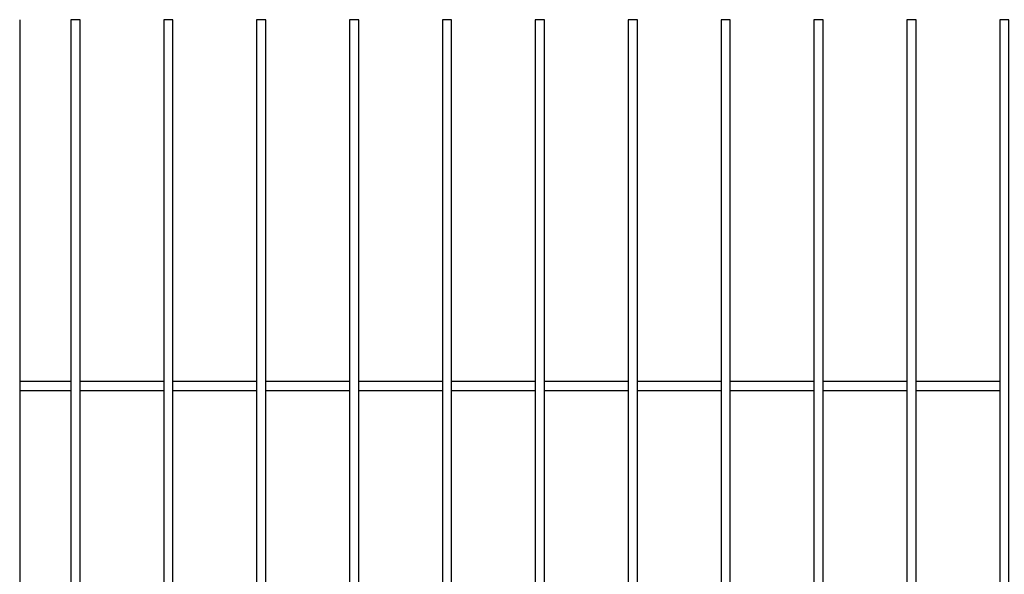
# Model space of a CAD drawing. Header units: inches. Extents: x 43593 to 117387, y -66787 to -26237.
# Tile 287 of 340: x 51251 to 51357, y -27605 to -27546. Entities that reach past the tile are written whole.
import ezdxf

# ---------------------------------------------------------------- set-up
doc = ezdxf.new("R2010")
doc.units = ezdxf.units.IN
doc.header["$MEASUREMENT"] = 0
doc.layers.add('AW OGRODZENIA', color=253, linetype='Continuous')

msp = doc.modelspace()

# ---------------------------------------------------------------- linework, layer by layer
at = {"layer": 'AW OGRODZENIA'}
for p, q in [((51250.576, -27545.548), (51250.576, -27774.748)), ((51250.576, -27584.469), (51256.084, -27584.469)), ((51250.576, -27584.469), (51256.084, -27584.469)), ((51250.576, -27584.469), (51256.084, -27584.469)), ((51250.576, -27584.469), (51256.084, -27584.469)), ((51250.576, -27584.469), (51256.084, -27584.469)), ((51250.576, -27584.469), (51256.084, -27584.469)), ((51250.576, -27584.469), (51256.084, -27584.469)), ((51250.576, -27584.469), (51256.084, -27584.469)), ((51250.576, -27584.469), (51256.084, -27584.469)), ((51250.576, -27584.469), (51256.084, -27584.469)), ((51250.576, -27584.469), (51256.084, -27584.469)), ((51250.576, -27584.469), (51256.084, -27584.469)), ((51250.576, -27584.469), (51256.084, -27584.469)), ((51250.576, -27584.469), (51256.084, -27584.469)), ((51250.576, -27584.469), (51256.084, -27584.469)), ((51250.576, -27584.469), (51256.084, -27584.469)), ((51250.576, -27584.469), (51256.084, -27584.469)), ((51250.576, -27584.469), (51256.084, -27584.469)), ((51250.576, -27584.469), (51256.084, -27584.469)), ((51250.576, -27584.469), (51256.084, -27584.469)), ((51250.576, -27584.469), (51256.084, -27584.469)), ((51250.576, -27584.469), (51256.084, -27584.469)), ((51250.576, -27584.469), (51256.084, -27584.469)), ((51250.576, -27584.469), (51256.084, -27584.469)), ((51250.576, -27584.469), (51256.084, -27584.469)), ((51257.076, -27584.469), (51266.084, -27584.469)), ((51257.076, -27584.469), (51266.084, -27584.469)), ((51257.076, -27584.469), (51266.084, -27584.469)), ((51257.076, -27584.469), (51266.084, -27584.469)), ((51257.076, -27584.469), (51266.084, -27584.469)), ((51257.076, -27584.469), (51266.084, -27584.469)), ((51257.076, -27584.469), (51266.084, -27584.469)), ((51257.076, -27584.469), (51266.084, -27584.469)), ((51257.076, -27584.469), (51266.084, -27584.469)), ((51257.076, -27584.469), (51266.084, -27584.469)), ((51257.076, -27584.469), (51266.084, -27584.469)), ((51257.076, -27584.469), (51266.084, -27584.469)), ((51257.076, -27584.469), (51266.084, -27584.469)), ((51257.076, -27584.469), (51266.084, -27584.469)), ((51257.076, -27584.469), (51266.084, -27584.469)), ((51257.076, -27584.469), (51266.084, -27584.469)), ((51257.076, -27584.469), (51266.084, -27584.469)), ((51257.076, -27584.469), (51266.084, -27584.469)), ((51257.076, -27584.469), (51266.084, -27584.469)), ((51257.076, -27584.469), (51266.084, -27584.469)), ((51257.076, -27584.469), (51266.084, -27584.469)), ((51257.076, -27584.469), (51266.084, -27584.469)), ((51257.076, -27584.469), (51266.084, -27584.469)), ((51257.076, -27584.469), (51266.084, -27584.469)), ((51257.076, -27584.469), (51266.084, -27584.469)), ((51267.076, -27584.469), (51276.084, -27584.469)), ((51267.076, -27584.469), (51276.084, -27584.469)), ((51267.076, -27584.469), (51276.084, -27584.469)), ((51267.076, -27584.469), (51276.084, -27584.469)), ((51267.076, -27584.469), (51276.084, -27584.469)), ((51267.076, -27584.469), (51276.084, -27584.469)), ((51267.076, -27584.469), (51276.084, -27584.469)), ((51267.076, -27584.469), (51276.084, -27584.469)), ((51267.076, -27584.469), (51276.084, -27584.469)), ((51267.076, -27584.469), (51276.084, -27584.469)), ((51267.076, -27584.469), (51276.084, -27584.469)), ((51267.076, -27584.469), (51276.084, -27584.469)), ((51267.076, -27584.469), (51276.084, -27584.469)), ((51267.076, -27584.469), (51276.084, -27584.469)), ((51267.076, -27584.469), (51276.084, -27584.469)), ((51267.076, -27584.469), (51276.084, -27584.469)), ((51267.076, -27584.469), (51276.084, -27584.469)), ((51267.076, -27584.469), (51276.084, -27584.469)), ((51267.076, -27584.469), (51276.084, -27584.469)), ((51267.076, -27584.469), (51276.084, -27584.469)), ((51267.076, -27584.469), (51276.084, -27584.469)), ((51267.076, -27584.469), (51276.084, -27584.469)), ((51267.076, -27584.469), (51276.084, -27584.469)), ((51267.076, -27584.469), (51276.084, -27584.469)), ((51267.076, -27584.469), (51276.084, -27584.469)), ((51277.076, -27584.469), (51286.084, -27584.469)), ((51277.076, -27584.469), (51286.084, -27584.469)), ((51277.076, -27584.469), (51286.084, -27584.469)), ((51277.076, -27584.469), (51286.084, -27584.469)), ((51277.076, -27584.469), (51286.084, -27584.469)), ((51277.076, -27584.469), (51286.084, -27584.469)), ((51277.076, -27584.469), (51286.084, -27584.469)), ((51277.076, -27584.469), (51286.084, -27584.469)), ((51277.076, -27584.469), (51286.084, -27584.469)), ((51277.076, -27584.469), (51286.084, -27584.469)), ((51277.076, -27584.469), (51286.084, -27584.469)), ((51277.076, -27584.469), (51286.084, -27584.469)), ((51277.076, -27584.469), (51286.084, -27584.469)), ((51277.076, -27584.469), (51286.084, -27584.469)), ((51277.076, -27584.469), (51286.084, -27584.469)), ((51277.076, -27584.469), (51286.084, -27584.469)), ((51277.076, -27584.469), (51286.084, -27584.469)), ((51277.076, -27584.469), (51286.084, -27584.469)), ((51277.076, -27584.469), (51286.084, -27584.469)), ((51277.076, -27584.469), (51286.084, -27584.469)), ((51277.076, -27584.469), (51286.084, -27584.469)), ((51277.076, -27584.469), (51286.084, -27584.469)), ((51277.076, -27584.469), (51286.084, -27584.469)), ((51277.076, -27584.469), (51286.084, -27584.469)), ((51277.076, -27584.469), (51286.084, -27584.469)), ((51287.076, -27584.469), (51296.084, -27584.469)), ((51287.076, -27584.469), (51296.084, -27584.469)), ((51287.076, -27584.469), (51296.084, -27584.469)), ((51287.076, -27584.469), (51296.084, -27584.469)), ((51287.076, -27584.469), (51296.084, -27584.469)), ((51287.076, -27584.469), (51296.084, -27584.469)), ((51287.076, -27584.469), (51296.084, -27584.469)), ((51287.076, -27584.469), (51296.084, -27584.469)), ((51287.076, -27584.469), (51296.084, -27584.469)), ((51287.076, -27584.469), (51296.084, -27584.469)), ((51287.076, -27584.469), (51296.084, -27584.469)), ((51287.076, -27584.469), (51296.084, -27584.469)), ((51287.076, -27584.469), (51296.084, -27584.469)), ((51287.076, -27584.469), (51296.084, -27584.469)), ((51287.076, -27584.469), (51296.084, -27584.469)), ((51287.076, -27584.469), (51296.084, -27584.469)), ((51287.076, -27584.469), (51296.084, -27584.469)), ((51287.076, -27584.469), (51296.084, -27584.469)), ((51287.076, -27584.469), (51296.084, -27584.469)), ((51287.076, -27584.469), (51296.084, -27584.469)), ((51287.076, -27584.469), (51296.084, -27584.469)), ((51287.076, -27584.469), (51296.084, -27584.469)), ((51287.076, -27584.469), (51296.084, -27584.469)), ((51287.076, -27584.469), (51296.084, -27584.469)), ((51287.076, -27584.469), (51296.084, -27584.469)), ((51297.076, -27584.469), (51306.084, -27584.469)), ((51297.076, -27584.469), (51306.084, -27584.469)), ((51297.076, -27584.469), (51306.084, -27584.469)), ((51297.076, -27584.469), (51306.084, -27584.469)), ((51297.076, -27584.469), (51306.084, -27584.469)), ((51297.076, -27584.469), (51306.084, -27584.469)), ((51297.076, -27584.469), (51306.084, -27584.469)), ((51297.076, -27584.469), (51306.084, -27584.469)), ((51297.076, -27584.469), (51306.084, -27584.469)), ((51297.076, -27584.469), (51306.084, -27584.469)), ((51297.076, -27584.469), (51306.084, -27584.469)), ((51297.076, -27584.469), (51306.084, -27584.469)), ((51297.076, -27584.469), (51306.084, -27584.469)), ((51297.076, -27584.469), (51306.084, -27584.469)), ((51297.076, -27584.469), (51306.084, -27584.469)), ((51297.076, -27584.469), (51306.084, -27584.469)), ((51297.076, -27584.469), (51306.084, -27584.469)), ((51297.076, -27584.469), (51306.084, -27584.469)), ((51297.076, -27584.469), (51306.084, -27584.469)), ((51297.076, -27584.469), (51306.084, -27584.469)), ((51297.076, -27584.469), (51306.084, -27584.469)), ((51297.076, -27584.469), (51306.084, -27584.469)), ((51297.076, -27584.469), (51306.084, -27584.469)), ((51297.076, -27584.469), (51306.084, -27584.469)), ((51297.076, -27584.469), (51306.084, -27584.469)), ((51307.076, -27584.469), (51316.084, -27584.469)), ((51307.076, -27584.469), (51316.084, -27584.469)), ((51307.076, -27584.469), (51316.084, -27584.469)), ((51307.076, -27584.469), (51316.084, -27584.469)), ((51307.076, -27584.469), (51316.084, -27584.469)), ((51307.076, -27584.469), (51316.084, -27584.469)), ((51307.076, -27584.469), (51316.084, -27584.469)), ((51307.076, -27584.469), (51316.084, -27584.469)), ((51307.076, -27584.469), (51316.084, -27584.469)), ((51307.076, -27584.469), (51316.084, -27584.469)), ((51307.076, -27584.469), (51316.084, -27584.469)), ((51307.076, -27584.469), (51316.084, -27584.469)), ((51307.076, -27584.469), (51316.084, -27584.469)), ((51307.076, -27584.469), (51316.084, -27584.469)), ((51307.076, -27584.469), (51316.084, -27584.469)), ((51307.076, -27584.469), (51316.084, -27584.469)), ((51307.076, -27584.469), (51316.084, -27584.469)), ((51307.076, -27584.469), (51316.084, -27584.469)), ((51307.076, -27584.469), (51316.084, -27584.469)), ((51307.076, -27584.469), (51316.084, -27584.469)), ((51307.076, -27584.469), (51316.084, -27584.469)), ((51307.076, -27584.469), (51316.084, -27584.469)), ((51307.076, -27584.469), (51316.084, -27584.469)), ((51307.076, -27584.469), (51316.084, -27584.469)), ((51307.076, -27584.469), (51316.084, -27584.469)), ((51317.076, -27584.469), (51326.084, -27584.469)), ((51317.076, -27584.469), (51326.084, -27584.469)), ((51317.076, -27584.469), (51326.084, -27584.469)), ((51317.076, -27584.469), (51326.084, -27584.469)), ((51317.076, -27584.469), (51326.084, -27584.469)), ((51317.076, -27584.469), (51326.084, -27584.469)), ((51317.076, -27584.469), (51326.084, -27584.469)), ((51317.076, -27584.469), (51326.084, -27584.469)), ((51317.076, -27584.469), (51326.084, -27584.469)), ((51317.076, -27584.469), (51326.084, -27584.469)), ((51317.076, -27584.469), (51326.084, -27584.469)), ((51317.076, -27584.469), (51326.084, -27584.469)), ((51317.076, -27584.469), (51326.084, -27584.469)), ((51317.076, -27584.469), (51326.084, -27584.469)), ((51317.076, -27584.469), (51326.084, -27584.469)), ((51317.076, -27584.469), (51326.084, -27584.469)), ((51317.076, -27584.469), (51326.084, -27584.469)), ((51317.076, -27584.469), (51326.084, -27584.469)), ((51317.076, -27584.469), (51326.084, -27584.469)), ((51317.076, -27584.469), (51326.084, -27584.469)), ((51317.076, -27584.469), (51326.084, -27584.469)), ((51317.076, -27584.469), (51326.084, -27584.469)), ((51317.076, -27584.469), (51326.084, -27584.469)), ((51317.076, -27584.469), (51326.084, -27584.469)), ((51317.076, -27584.469), (51326.084, -27584.469)), ((51327.076, -27584.469), (51336.084, -27584.469)), ((51327.076, -27584.469), (51336.084, -27584.469)), ((51327.076, -27584.469), (51336.084, -27584.469)), ((51327.076, -27584.469), (51336.084, -27584.469)), ((51327.076, -27584.469), (51336.084, -27584.469)), ((51327.076, -27584.469), (51336.084, -27584.469)), ((51327.076, -27584.469), (51336.084, -27584.469)), ((51327.076, -27584.469), (51336.084, -27584.469)), ((51327.076, -27584.469), (51336.084, -27584.469)), ((51327.076, -27584.469), (51336.084, -27584.469)), ((51327.076, -27584.469), (51336.084, -27584.469)), ((51327.076, -27584.469), (51336.084, -27584.469)), ((51327.076, -27584.469), (51336.084, -27584.469)), ((51327.076, -27584.469), (51336.084, -27584.469)), ((51327.076, -27584.469), (51336.084, -27584.469)), ((51327.076, -27584.469), (51336.084, -27584.469)), ((51327.076, -27584.469), (51336.084, -27584.469)), ((51327.076, -27584.469), (51336.084, -27584.469)), ((51327.076, -27584.469), (51336.084, -27584.469)), ((51327.076, -27584.469), (51336.084, -27584.469)), ((51327.076, -27584.469), (51336.084, -27584.469)), ((51327.076, -27584.469), (51336.084, -27584.469)), ((51327.076, -27584.469), (51336.084, -27584.469)), ((51327.076, -27584.469), (51336.084, -27584.469)), ((51327.076, -27584.469), (51336.084, -27584.469)), ((51337.076, -27584.469), (51346.084, -27584.469)), ((51337.076, -27584.469), (51346.084, -27584.469)), ((51337.076, -27584.469), (51346.084, -27584.469)), ((51337.076, -27584.469), (51346.084, -27584.469)), ((51337.076, -27584.469), (51346.084, -27584.469)), ((51337.076, -27584.469), (51346.084, -27584.469)), ((51337.076, -27584.469), (51346.084, -27584.469)), ((51337.076, -27584.469), (51346.084, -27584.469)), ((51337.076, -27584.469), (51346.084, -27584.469)), ((51337.076, -27584.469), (51346.084, -27584.469)), ((51337.076, -27584.469), (51346.084, -27584.469)), ((51337.076, -27584.469), (51346.084, -27584.469)), ((51337.076, -27584.469), (51346.084, -27584.469)), ((51337.076, -27584.469), (51346.084, -27584.469)), ((51337.076, -27584.469), (51346.084, -27584.469)), ((51337.076, -27584.469), (51346.084, -27584.469)), ((51337.076, -27584.469), (51346.084, -27584.469)), ((51337.076, -27584.469), (51346.084, -27584.469)), ((51337.076, -27584.469), (51346.084, -27584.469)), ((51337.076, -27584.469), (51346.084, -27584.469)), ((51337.076, -27584.469), (51346.084, -27584.469)), ((51337.076, -27584.469), (51346.084, -27584.469)), ((51337.076, -27584.469), (51346.084, -27584.469)), ((51337.076, -27584.469), (51346.084, -27584.469)), ((51337.076, -27584.469), (51346.084, -27584.469)), ((51347.076, -27584.469), (51356.084, -27584.469)), ((51347.076, -27584.469), (51356.084, -27584.469)), ((51347.076, -27584.469), (51356.084, -27584.469)), ((51347.076, -27584.469), (51356.084, -27584.469)), ((51347.076, -27584.469), (51356.084, -27584.469)), ((51347.076, -27584.469), (51356.084, -27584.469)), ((51347.076, -27584.469), (51356.084, -27584.469)), ((51347.076, -27584.469), (51356.084, -27584.469)), ((51347.076, -27584.469), (51356.084, -27584.469)), ((51347.076, -27584.469), (51356.084, -27584.469)), ((51347.076, -27584.469), (51356.084, -27584.469)), ((51347.076, -27584.469), (51356.084, -27584.469)), ((51347.076, -27584.469), (51356.084, -27584.469)), ((51347.076, -27584.469), (51356.084, -27584.469)), ((51347.076, -27584.469), (51356.084, -27584.469)), ((51347.076, -27584.469), (51356.084, -27584.469)), ((51347.076, -27584.469), (51356.084, -27584.469)), ((51347.076, -27584.469), (51356.084, -27584.469)), ((51347.076, -27584.469), (51356.084, -27584.469)), ((51347.076, -27584.469), (51356.084, -27584.469)), ((51347.076, -27584.469), (51356.084, -27584.469)), ((51347.076, -27584.469), (51356.084, -27584.469)), ((51347.076, -27584.469), (51356.084, -27584.469)), ((51347.076, -27584.469), (51356.084, -27584.469)), ((51347.076, -27584.469), (51356.084, -27584.469)), ((51250.576, -27585.469), (51256.084, -27585.469)), ((51250.576, -27585.469), (51256.084, -27585.469)), ((51250.576, -27585.469), (51256.084, -27585.469)), ((51250.576, -27585.469), (51256.084, -27585.469)), ((51250.576, -27585.469), (51256.084, -27585.469)), ((51250.576, -27585.469), (51256.084, -27585.469)), ((51250.576, -27585.469), (51256.084, -27585.469)), ((51250.576, -27585.469), (51256.084, -27585.469)), ((51250.576, -27585.469), (51256.084, -27585.469)), ((51250.576, -27585.469), (51256.084, -27585.469)), ((51250.576, -27585.469), (51256.084, -27585.469)), ((51250.576, -27585.469), (51256.084, -27585.469)), ((51250.576, -27585.469), (51256.084, -27585.469)), ((51250.576, -27585.469), (51256.084, -27585.469)), ((51250.576, -27585.469), (51256.084, -27585.469)), ((51250.576, -27585.469), (51256.084, -27585.469)), ((51250.576, -27585.469), (51256.084, -27585.469)), ((51250.576, -27585.469), (51256.084, -27585.469)), ((51250.576, -27585.469), (51256.084, -27585.469)), ((51250.576, -27585.469), (51256.084, -27585.469)), ((51250.576, -27585.469), (51256.084, -27585.469)), ((51250.576, -27585.469), (51256.084, -27585.469)), ((51250.576, -27585.469), (51256.084, -27585.469)), ((51250.576, -27585.469), (51256.084, -27585.469)), ((51250.576, -27585.469), (51256.084, -27585.469)), ((51257.076, -27585.469), (51266.084, -27585.469)), ((51257.076, -27585.469), (51266.084, -27585.469)), ((51257.076, -27585.469), (51266.084, -27585.469)), ((51257.076, -27585.469), (51266.084, -27585.469)), ((51257.076, -27585.469), (51266.084, -27585.469)), ((51257.076, -27585.469), (51266.084, -27585.469)), ((51257.076, -27585.469), (51266.084, -27585.469)), ((51257.076, -27585.469), (51266.084, -27585.469)), ((51257.076, -27585.469), (51266.084, -27585.469)), ((51257.076, -27585.469), (51266.084, -27585.469)), ((51257.076, -27585.469), (51266.084, -27585.469)), ((51257.076, -27585.469), (51266.084, -27585.469)), ((51257.076, -27585.469), (51266.084, -27585.469)), ((51257.076, -27585.469), (51266.084, -27585.469)), ((51257.076, -27585.469), (51266.084, -27585.469)), ((51257.076, -27585.469), (51266.084, -27585.469)), ((51257.076, -27585.469), (51266.084, -27585.469)), ((51257.076, -27585.469), (51266.084, -27585.469)), ((51257.076, -27585.469), (51266.084, -27585.469)), ((51257.076, -27585.469), (51266.084, -27585.469)), ((51257.076, -27585.469), (51266.084, -27585.469)), ((51257.076, -27585.469), (51266.084, -27585.469)), ((51257.076, -27585.469), (51266.084, -27585.469)), ((51257.076, -27585.469), (51266.084, -27585.469)), ((51257.076, -27585.469), (51266.084, -27585.469)), ((51267.076, -27585.469), (51276.084, -27585.469)), ((51267.076, -27585.469), (51276.084, -27585.469)), ((51267.076, -27585.469), (51276.084, -27585.469)), ((51267.076, -27585.469), (51276.084, -27585.469)), ((51267.076, -27585.469), (51276.084, -27585.469)), ((51267.076, -27585.469), (51276.084, -27585.469)), ((51267.076, -27585.469), (51276.084, -27585.469)), ((51267.076, -27585.469), (51276.084, -27585.469)), ((51267.076, -27585.469), (51276.084, -27585.469)), ((51267.076, -27585.469), (51276.084, -27585.469)), ((51267.076, -27585.469), (51276.084, -27585.469)), ((51267.076, -27585.469), (51276.084, -27585.469)), ((51267.076, -27585.469), (51276.084, -27585.469)), ((51267.076, -27585.469), (51276.084, -27585.469)), ((51267.076, -27585.469), (51276.084, -27585.469)), ((51267.076, -27585.469), (51276.084, -27585.469)), ((51267.076, -27585.469), (51276.084, -27585.469)), ((51267.076, -27585.469), (51276.084, -27585.469)), ((51267.076, -27585.469), (51276.084, -27585.469)), ((51267.076, -27585.469), (51276.084, -27585.469)), ((51267.076, -27585.469), (51276.084, -27585.469)), ((51267.076, -27585.469), (51276.084, -27585.469)), ((51267.076, -27585.469), (51276.084, -27585.469)), ((51267.076, -27585.469), (51276.084, -27585.469)), ((51267.076, -27585.469), (51276.084, -27585.469)), ((51277.076, -27585.469), (51286.084, -27585.469)), ((51277.076, -27585.469), (51286.084, -27585.469)), ((51277.076, -27585.469), (51286.084, -27585.469)), ((51277.076, -27585.469), (51286.084, -27585.469)), ((51277.076, -27585.469), (51286.084, -27585.469)), ((51277.076, -27585.469), (51286.084, -27585.469)), ((51277.076, -27585.469), (51286.084, -27585.469)), ((51277.076, -27585.469), (51286.084, -27585.469)), ((51277.076, -27585.469), (51286.084, -27585.469)), ((51277.076, -27585.469), (51286.084, -27585.469)), ((51277.076, -27585.469), (51286.084, -27585.469)), ((51277.076, -27585.469), (51286.084, -27585.469)), ((51277.076, -27585.469), (51286.084, -27585.469)), ((51277.076, -27585.469), (51286.084, -27585.469)), ((51277.076, -27585.469), (51286.084, -27585.469)), ((51277.076, -27585.469), (51286.084, -27585.469)), ((51277.076, -27585.469), (51286.084, -27585.469)), ((51277.076, -27585.469), (51286.084, -27585.469)), ((51277.076, -27585.469), (51286.084, -27585.469)), ((51277.076, -27585.469), (51286.084, -27585.469)), ((51277.076, -27585.469), (51286.084, -27585.469)), ((51277.076, -27585.469), (51286.084, -27585.469)), ((51277.076, -27585.469), (51286.084, -27585.469)), ((51277.076, -27585.469), (51286.084, -27585.469)), ((51277.076, -27585.469), (51286.084, -27585.469)), ((51287.076, -27585.469), (51296.084, -27585.469)), ((51287.076, -27585.469), (51296.084, -27585.469)), ((51287.076, -27585.469), (51296.084, -27585.469)), ((51287.076, -27585.469), (51296.084, -27585.469)), ((51287.076, -27585.469), (51296.084, -27585.469)), ((51287.076, -27585.469), (51296.084, -27585.469)), ((51287.076, -27585.469), (51296.084, -27585.469)), ((51287.076, -27585.469), (51296.084, -27585.469)), ((51287.076, -27585.469), (51296.084, -27585.469)), ((51287.076, -27585.469), (51296.084, -27585.469)), ((51287.076, -27585.469), (51296.084, -27585.469)), ((51287.076, -27585.469), (51296.084, -27585.469)), ((51287.076, -27585.469), (51296.084, -27585.469)), ((51287.076, -27585.469), (51296.084, -27585.469)), ((51287.076, -27585.469), (51296.084, -27585.469)), ((51287.076, -27585.469), (51296.084, -27585.469)), ((51287.076, -27585.469), (51296.084, -27585.469)), ((51287.076, -27585.469), (51296.084, -27585.469)), ((51287.076, -27585.469), (51296.084, -27585.469)), ((51287.076, -27585.469), (51296.084, -27585.469)), ((51287.076, -27585.469), (51296.084, -27585.469)), ((51287.076, -27585.469), (51296.084, -27585.469)), ((51287.076, -27585.469), (51296.084, -27585.469)), ((51287.076, -27585.469), (51296.084, -27585.469)), ((51287.076, -27585.469), (51296.084, -27585.469)), ((51297.076, -27585.469), (51306.084, -27585.469)), ((51297.076, -27585.469), (51306.084, -27585.469)), ((51297.076, -27585.469), (51306.084, -27585.469)), ((51297.076, -27585.469), (51306.084, -27585.469)), ((51297.076, -27585.469), (51306.084, -27585.469)), ((51297.076, -27585.469), (51306.084, -27585.469)), ((51297.076, -27585.469), (51306.084, -27585.469)), ((51297.076, -27585.469), (51306.084, -27585.469)), ((51297.076, -27585.469), (51306.084, -27585.469)), ((51297.076, -27585.469), (51306.084, -27585.469)), ((51297.076, -27585.469), (51306.084, -27585.469)), ((51297.076, -27585.469), (51306.084, -27585.469)), ((51297.076, -27585.469), (51306.084, -27585.469)), ((51297.076, -27585.469), (51306.084, -27585.469)), ((51297.076, -27585.469), (51306.084, -27585.469)), ((51297.076, -27585.469), (51306.084, -27585.469)), ((51297.076, -27585.469), (51306.084, -27585.469)), ((51297.076, -27585.469), (51306.084, -27585.469)), ((51297.076, -27585.469), (51306.084, -27585.469)), ((51297.076, -27585.469), (51306.084, -27585.469)), ((51297.076, -27585.469), (51306.084, -27585.469)), ((51297.076, -27585.469), (51306.084, -27585.469)), ((51297.076, -27585.469), (51306.084, -27585.469)), ((51297.076, -27585.469), (51306.084, -27585.469)), ((51297.076, -27585.469), (51306.084, -27585.469)), ((51307.076, -27585.469), (51316.084, -27585.469)), ((51307.076, -27585.469), (51316.084, -27585.469)), ((51307.076, -27585.469), (51316.084, -27585.469)), ((51307.076, -27585.469), (51316.084, -27585.469)), ((51307.076, -27585.469), (51316.084, -27585.469)), ((51307.076, -27585.469), (51316.084, -27585.469)), ((51307.076, -27585.469), (51316.084, -27585.469)), ((51307.076, -27585.469), (51316.084, -27585.469)), ((51307.076, -27585.469), (51316.084, -27585.469)), ((51307.076, -27585.469), (51316.084, -27585.469)), ((51307.076, -27585.469), (51316.084, -27585.469)), ((51307.076, -27585.469), (51316.084, -27585.469)), ((51307.076, -27585.469), (51316.084, -27585.469)), ((51307.076, -27585.469), (51316.084, -27585.469)), ((51307.076, -27585.469), (51316.084, -27585.469)), ((51307.076, -27585.469), (51316.084, -27585.469)), ((51307.076, -27585.469), (51316.084, -27585.469)), ((51307.076, -27585.469), (51316.084, -27585.469)), ((51307.076, -27585.469), (51316.084, -27585.469)), ((51307.076, -27585.469), (51316.084, -27585.469)), ((51307.076, -27585.469), (51316.084, -27585.469)), ((51307.076, -27585.469), (51316.084, -27585.469)), ((51307.076, -27585.469), (51316.084, -27585.469)), ((51307.076, -27585.469), (51316.084, -27585.469)), ((51307.076, -27585.469), (51316.084, -27585.469)), ((51317.076, -27585.469), (51326.084, -27585.469)), ((51317.076, -27585.469), (51326.084, -27585.469)), ((51317.076, -27585.469), (51326.084, -27585.469)), ((51317.076, -27585.469), (51326.084, -27585.469)), ((51317.076, -27585.469), (51326.084, -27585.469)), ((51317.076, -27585.469), (51326.084, -27585.469)), ((51317.076, -27585.469), (51326.084, -27585.469)), ((51317.076, -27585.469), (51326.084, -27585.469)), ((51317.076, -27585.469), (51326.084, -27585.469)), ((51317.076, -27585.469), (51326.084, -27585.469)), ((51317.076, -27585.469), (51326.084, -27585.469)), ((51317.076, -27585.469), (51326.084, -27585.469)), ((51317.076, -27585.469), (51326.084, -27585.469)), ((51317.076, -27585.469), (51326.084, -27585.469)), ((51317.076, -27585.469), (51326.084, -27585.469)), ((51317.076, -27585.469), (51326.084, -27585.469)), ((51317.076, -27585.469), (51326.084, -27585.469)), ((51317.076, -27585.469), (51326.084, -27585.469)), ((51317.076, -27585.469), (51326.084, -27585.469)), ((51317.076, -27585.469), (51326.084, -27585.469)), ((51317.076, -27585.469), (51326.084, -27585.469)), ((51317.076, -27585.469), (51326.084, -27585.469)), ((51317.076, -27585.469), (51326.084, -27585.469)), ((51317.076, -27585.469), (51326.084, -27585.469)), ((51317.076, -27585.469), (51326.084, -27585.469)), ((51327.076, -27585.469), (51336.084, -27585.469)), ((51327.076, -27585.469), (51336.084, -27585.469)), ((51327.076, -27585.469), (51336.084, -27585.469)), ((51327.076, -27585.469), (51336.084, -27585.469)), ((51327.076, -27585.469), (51336.084, -27585.469)), ((51327.076, -27585.469), (51336.084, -27585.469)), ((51327.076, -27585.469), (51336.084, -27585.469)), ((51327.076, -27585.469), (51336.084, -27585.469)), ((51327.076, -27585.469), (51336.084, -27585.469)), ((51327.076, -27585.469), (51336.084, -27585.469)), ((51327.076, -27585.469), (51336.084, -27585.469)), ((51327.076, -27585.469), (51336.084, -27585.469)), ((51327.076, -27585.469), (51336.084, -27585.469)), ((51327.076, -27585.469), (51336.084, -27585.469)), ((51327.076, -27585.469), (51336.084, -27585.469)), ((51327.076, -27585.469), (51336.084, -27585.469)), ((51327.076, -27585.469), (51336.084, -27585.469)), ((51327.076, -27585.469), (51336.084, -27585.469)), ((51327.076, -27585.469), (51336.084, -27585.469)), ((51327.076, -27585.469), (51336.084, -27585.469)), ((51327.076, -27585.469), (51336.084, -27585.469)), ((51327.076, -27585.469), (51336.084, -27585.469)), ((51327.076, -27585.469), (51336.084, -27585.469)), ((51327.076, -27585.469), (51336.084, -27585.469)), ((51327.076, -27585.469), (51336.084, -27585.469)), ((51337.076, -27585.469), (51346.084, -27585.469)), ((51337.076, -27585.469), (51346.084, -27585.469)), ((51337.076, -27585.469), (51346.084, -27585.469)), ((51337.076, -27585.469), (51346.084, -27585.469)), ((51337.076, -27585.469), (51346.084, -27585.469)), ((51337.076, -27585.469), (51346.084, -27585.469)), ((51337.076, -27585.469), (51346.084, -27585.469)), ((51337.076, -27585.469), (51346.084, -27585.469)), ((51337.076, -27585.469), (51346.084, -27585.469)), ((51337.076, -27585.469), (51346.084, -27585.469)), ((51337.076, -27585.469), (51346.084, -27585.469)), ((51337.076, -27585.469), (51346.084, -27585.469)), ((51337.076, -27585.469), (51346.084, -27585.469)), ((51337.076, -27585.469), (51346.084, -27585.469)), ((51337.076, -27585.469), (51346.084, -27585.469)), ((51337.076, -27585.469), (51346.084, -27585.469)), ((51337.076, -27585.469), (51346.084, -27585.469)), ((51337.076, -27585.469), (51346.084, -27585.469)), ((51337.076, -27585.469), (51346.084, -27585.469)), ((51337.076, -27585.469), (51346.084, -27585.469)), ((51337.076, -27585.469), (51346.084, -27585.469)), ((51337.076, -27585.469), (51346.084, -27585.469)), ((51337.076, -27585.469), (51346.084, -27585.469)), ((51337.076, -27585.469), (51346.084, -27585.469)), ((51337.076, -27585.469), (51346.084, -27585.469)), ((51347.076, -27585.469), (51356.084, -27585.469)), ((51347.076, -27585.469), (51356.084, -27585.469)), ((51347.076, -27585.469), (51356.084, -27585.469)), ((51347.076, -27585.469), (51356.084, -27585.469)), ((51347.076, -27585.469), (51356.084, -27585.469)), ((51347.076, -27585.469), (51356.084, -27585.469)), ((51347.076, -27585.469), (51356.084, -27585.469)), ((51347.076, -27585.469), (51356.084, -27585.469)), ((51347.076, -27585.469), (51356.084, -27585.469)), ((51347.076, -27585.469), (51356.084, -27585.469)), ((51347.076, -27585.469), (51356.084, -27585.469)), ((51347.076, -27585.469), (51356.084, -27585.469)), ((51347.076, -27585.469), (51356.084, -27585.469)), ((51347.076, -27585.469), (51356.084, -27585.469)), ((51347.076, -27585.469), (51356.084, -27585.469)), ((51347.076, -27585.469), (51356.084, -27585.469)), ((51347.076, -27585.469), (51356.084, -27585.469)), ((51347.076, -27585.469), (51356.084, -27585.469)), ((51347.076, -27585.469), (51356.084, -27585.469)), ((51347.076, -27585.469), (51356.084, -27585.469)), ((51347.076, -27585.469), (51356.084, -27585.469)), ((51347.076, -27585.469), (51356.084, -27585.469)), ((51347.076, -27585.469), (51356.084, -27585.469)), ((51347.076, -27585.469), (51356.084, -27585.469)), ((51347.076, -27585.469), (51356.084, -27585.469))]:
    msp.add_line(p, q, dxfattribs=at)
for points in [[(51257.076, -27545.548), (51256.084, -27545.548), (51256.084, -27774.748), (51257.076, -27774.748)], [(51267.076, -27545.548), (51266.084, -27545.548), (51266.084, -27774.748), (51267.076, -27774.748)], [(51277.076, -27545.548), (51276.084, -27545.548), (51276.084, -27774.748), (51277.076, -27774.748)], [(51287.076, -27545.548), (51286.084, -27545.548), (51286.084, -27774.748), (51287.076, -27774.748)], [(51297.076, -27545.548), (51296.084, -27545.548), (51296.084, -27774.748), (51297.076, -27774.748)], [(51307.076, -27545.548), (51306.084, -27545.548), (51306.084, -27774.748), (51307.076, -27774.748)], [(51317.076, -27545.548), (51316.084, -27545.548), (51316.084, -27774.748), (51317.076, -27774.748)], [(51327.076, -27545.548), (51326.084, -27545.548), (51326.084, -27774.748), (51327.076, -27774.748)], [(51337.076, -27545.548), (51336.084, -27545.548), (51336.084, -27774.748), (51337.076, -27774.748)], [(51347.076, -27545.548), (51346.084, -27545.548), (51346.084, -27774.748), (51347.076, -27774.748)], [(51357.076, -27545.548), (51356.084, -27545.548), (51356.084, -27774.748), (51357.076, -27774.748)]]:
    msp.add_lwpolyline(points, close=True, dxfattribs=at)

doc.saveas('drawing.dxf')
